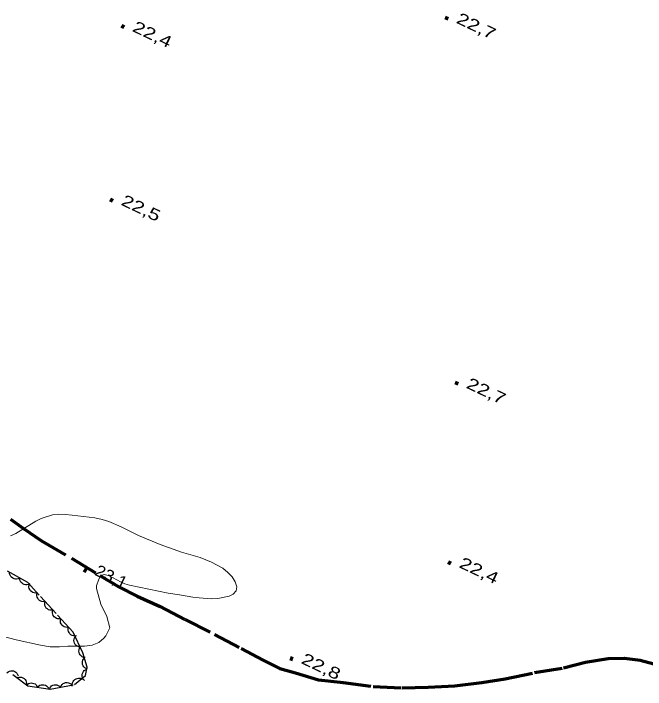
# Model space of a CAD drawing. Extents: x 356765 to 358572, y 5103174 to 5104650.
# Drawn here: x 357111.7 to 357193.3, y 5104067.2 to 5104154.4 of the extents above; entities that cross this region are included whole.
import ezdxf

# ---------------------------------------------------------------- set-up
doc = ezdxf.new("R2010")
doc.units = 0
doc.header["$LTSCALE"] = 0.6
doc.linetypes.add('DOT_DASHED', pattern=[7.7, 5, -1.2, 0.3, -1.2])
doc.linetypes.add('LONG_DASHED', pattern=[7.5, 6, -1.5])
for name, color, linetype, lineweight in [('2', 7, 'Continuous', 13), ('22', 7, 'Continuous', 35), ('3', 7, 'Continuous', 140), ('44', 7, 'Continuous', 25)]:
    doc.layers.add(name, color=color, linetype=linetype, lineweight=lineweight)

msp = doc.modelspace()

# ---------------------------------------------------------------- linework, layer by layer
at = {"layer": '2'}
msp.add_lwpolyline([(357111.35, 5104087.05), (357112.04, 5104087.34), (357114.62, 5104088.96), (357115.31, 5104089.29), (357116.78, 5104089.76), (357117.57, 5104089.84), (357118.41, 5104089.82), (357119.29, 5104089.73), (357122.22, 5104089.36), (357123.18, 5104089.18), (357124.04, 5104088.92), (357125.61, 5104088.23), (357127.87, 5104087.08), (357130.68, 5104085.95), (357133.42, 5104084.97), (357135.83, 5104084.26), (357137.27, 5104083.67), (357138.73, 5104082.87), (357139.38, 5104082.34), (357139.93, 5104081.75), (357140.34, 5104081.11), (357140.53, 5104080.48), (357140.45, 5104079.96), (357140.09, 5104079.53), (357139.54, 5104079.26), (357138.09, 5104078.96), (357137.29, 5104078.94), (357135.7, 5104079.05), (357134.87, 5104079.13), (357133.16, 5104079.46), (357131.68, 5104079.65), (357126.7, 5104080.68), (357126.09, 5104080.88), (357125.53, 5104081.13), (357124.12, 5104081.88), (357123.45, 5104082.08), (357122.99, 5104081.93), (357122.73, 5104081.47), (357122.43, 5104080.61), (357122.46, 5104080.25), (357122.99, 5104078.26), (357123.77, 5104076.67), (357124.18, 5104075.18), (357123.64, 5104074.16), (357123.41, 5104073.84), (357122.77, 5104073.32), (357121.91, 5104072.96), (357120.9, 5104072.82), (357118.77, 5104072.82), (357117.66, 5104072.74), (357116.47, 5104072.74), (357115.23, 5104072.94), (357112.09, 5104073.63), (357110.26, 5104074.13)], dxfattribs=at)
at = {"layer": '22', "linetype": 'LONG_DASHED', "lineweight": 70}
msp.add_lwpolyline([(357111.35, 5104089.21), (357113.03, 5104088.01), (357115.36, 5104086.42), (357119.22, 5104084.16), (357122.88, 5104081.94), (357125.34, 5104080.46), (357127.7, 5104079.29), (357130.64, 5104077.94), (357133.89, 5104076.25), (357137.66, 5104074.34), (357141.1, 5104072.51), (357143.93, 5104071), (357146.08, 5104069.93), (357148.12, 5104069.38), (357151.06, 5104068.5), (357154.27, 5104068.13), (357158.15, 5104067.62), (357161.87, 5104067.44), (357165.22, 5104067.55), (357168.67, 5104067.7), (357172.16, 5104068.16), (357175.15, 5104068.63), (357178.94, 5104069.42), (357182.68, 5104070.04), (357185.51, 5104070.76), (357188.45, 5104071.25), (357190.51, 5104071.28), (357192.56, 5104071.01), (357194.98, 5104070.38)], dxfattribs=at)
at = {"layer": '3'}
for p, q in [((357167.44, 5104153.9), (357167.8, 5104153.73)), ((357125.66, 5104152.82), (357126.02, 5104152.65)), ((357124.2, 5104130.42), (357124.56, 5104130.25)), ((357168.72, 5104106.82), (357169.08, 5104106.65)), ((357167.8, 5104083.67), (357168.16, 5104083.5)), ((357120.8, 5104082.69), (357121.16, 5104082.52)), ((357147.43, 5104071.3), (357147.79, 5104071.13))]:
    msp.add_line(p, q, dxfattribs=at)
at = {"layer": '44', "linetype": 'DOT_DASHED'}
msp.add_lwpolyline([(357111.67, 5104069.18), (357113.6, 5104067.71), (357116.49, 5104067.27), (357119.59, 5104067.89), (357121.03, 5104069.05), (357121.23, 5104070.11), (357120.7, 5104071.97), (357119.44, 5104074.63), (357117.24, 5104077.02), (357115.05, 5104079.42), (357113.58, 5104081.02), (357109.99, 5104083.02)], dxfattribs=at)
at = {"layer": '44'}
for points in [[(357112.54, 5104081.6), (357112.35, 5104081.51), (357112.15, 5104081.47), (357111.98, 5104081.47), (357111.81, 5104081.51), (357111.64, 5104081.59), (357111.5, 5104081.71), (357111.38, 5104081.82), (357111.3, 5104081.98), (357111.24, 5104082.15), (357111.23, 5104082.33)], [(357113.85, 5104080.87), (357113.66, 5104080.78), (357113.46, 5104080.74), (357113.29, 5104080.74), (357113.12, 5104080.78), (357112.96, 5104080.86), (357112.81, 5104080.98), (357112.69, 5104081.09), (357112.61, 5104081.25), (357112.55, 5104081.42), (357112.54, 5104081.6)], [(357114.8, 5104079.69), (357114.59, 5104079.66), (357114.39, 5104079.69), (357114.23, 5104079.74), (357114.09, 5104079.83), (357113.95, 5104079.96), (357113.85, 5104080.12), (357113.77, 5104080.26), (357113.74, 5104080.44), (357113.74, 5104080.62), (357113.79, 5104080.8)], [(357115.81, 5104078.58), (357115.61, 5104078.55), (357115.41, 5104078.58), (357115.25, 5104078.63), (357115.1, 5104078.73), (357114.96, 5104078.85), (357114.86, 5104079.01), (357114.79, 5104079.16), (357114.76, 5104079.33), (357114.76, 5104079.52), (357114.8, 5104079.69)], [(357116.82, 5104077.48), (357116.62, 5104077.45), (357116.42, 5104077.48), (357116.26, 5104077.52), (357116.11, 5104077.62), (357115.97, 5104077.74), (357115.87, 5104077.9), (357115.8, 5104078.05), (357115.77, 5104078.22), (357115.77, 5104078.41), (357115.81, 5104078.58)], [(357117.84, 5104076.37), (357117.63, 5104076.34), (357117.43, 5104076.37), (357117.27, 5104076.41), (357117.12, 5104076.51), (357116.99, 5104076.63), (357116.88, 5104076.79), (357116.81, 5104076.94), (357116.78, 5104077.11), (357116.78, 5104077.3), (357116.82, 5104077.47)], [(357118.85, 5104075.27), (357118.65, 5104075.24), (357118.45, 5104075.27), (357118.29, 5104075.31), (357118.14, 5104075.41), (357118, 5104075.53), (357117.9, 5104075.69), (357117.82, 5104075.84), (357117.8, 5104076.01), (357117.8, 5104076.2), (357117.84, 5104076.37)], [(357119.87, 5104074.16), (357119.66, 5104074.13), (357119.46, 5104074.16), (357119.3, 5104074.21), (357119.15, 5104074.3), (357119.02, 5104074.43), (357118.91, 5104074.59), (357118.84, 5104074.73), (357118.81, 5104074.91), (357118.81, 5104075.09), (357118.85, 5104075.27)], [(357120.35, 5104072.7), (357120.15, 5104072.73), (357119.96, 5104072.82), (357119.83, 5104072.91), (357119.71, 5104073.05), (357119.62, 5104073.21), (357119.57, 5104073.39), (357119.54, 5104073.55), (357119.56, 5104073.72), (357119.62, 5104073.9), (357119.71, 5104074.06)], [(357121, 5104071.35), (357120.79, 5104071.38), (357120.61, 5104071.47), (357120.47, 5104071.56), (357120.35, 5104071.69), (357120.26, 5104071.85), (357120.21, 5104072.03), (357120.18, 5104072.2), (357120.21, 5104072.37), (357120.26, 5104072.55), (357120.35, 5104072.7)], [(357121.3, 5104069.86), (357121.1, 5104069.93), (357120.94, 5104070.05), (357120.81, 5104070.16), (357120.72, 5104070.31), (357120.66, 5104070.48), (357120.64, 5104070.67), (357120.64, 5104070.83), (357120.69, 5104071), (357120.77, 5104071.17), (357120.89, 5104071.31)], [(357110.88, 5104069.39), (357111.04, 5104069.53), (357111.22, 5104069.61), (357111.38, 5104069.66), (357111.56, 5104069.66), (357111.74, 5104069.63), (357111.91, 5104069.55), (357112.05, 5104069.46), (357112.17, 5104069.33), (357112.27, 5104069.17), (357112.33, 5104069)], [(357120.9, 5104068.38), (357120.76, 5104068.53), (357120.66, 5104068.71), (357120.6, 5104068.86), (357120.59, 5104069.04), (357120.61, 5104069.22), (357120.67, 5104069.4), (357120.75, 5104069.55), (357120.87, 5104069.68), (357121.02, 5104069.79), (357121.18, 5104069.86)], [(357112.21, 5104068.77), (357112.41, 5104068.83), (357112.61, 5104068.84), (357112.78, 5104068.82), (357112.94, 5104068.76), (357113.1, 5104068.66), (357113.23, 5104068.52), (357113.33, 5104068.39), (357113.38, 5104068.22), (357113.42, 5104068.04), (357113.41, 5104067.86)], [(357119.33, 5104067.68), (357119.32, 5104067.89), (357119.36, 5104068.09), (357119.42, 5104068.25), (357119.52, 5104068.39), (357119.65, 5104068.52), (357119.82, 5104068.61), (357119.97, 5104068.67), (357120.14, 5104068.69), (357120.33, 5104068.68), (357120.5, 5104068.62)], [(357113.36, 5104067.75), (357113.5, 5104067.9), (357113.68, 5104068), (357113.83, 5104068.07), (357114, 5104068.09), (357114.19, 5104068.07), (357114.37, 5104068.01), (357114.52, 5104067.95), (357114.65, 5104067.83), (357114.76, 5104067.68), (357114.84, 5104067.52)], [(357114.84, 5104067.52), (357114.98, 5104067.67), (357115.16, 5104067.78), (357115.31, 5104067.84), (357115.49, 5104067.86), (357115.67, 5104067.85), (357115.85, 5104067.79), (357116, 5104067.72), (357116.13, 5104067.6), (357116.25, 5104067.46), (357116.32, 5104067.3)], [(357116.33, 5104067.24), (357116.41, 5104067.43), (357116.54, 5104067.59), (357116.66, 5104067.7), (357116.82, 5104067.78), (357116.99, 5104067.83), (357117.18, 5104067.83), (357117.35, 5104067.82), (357117.51, 5104067.75), (357117.67, 5104067.66), (357117.8, 5104067.53)], [(357117.8, 5104067.53), (357117.88, 5104067.72), (357118.01, 5104067.88), (357118.13, 5104067.99), (357118.29, 5104068.07), (357118.46, 5104068.12), (357118.66, 5104068.13), (357118.82, 5104068.11), (357118.98, 5104068.05), (357119.14, 5104067.95), (357119.27, 5104067.83)]]:
    msp.add_lwpolyline(points, dxfattribs=at)

# ---------------------------------------------------------------- texts
at = {"layer": '3'}
for s, width, p in [('22,7   ', 1.35, (357168.74, 5104153.26)), ('22,4   ', 1.35, (357126.96, 5104152.19)), ('22,5   ', 1.35, (357125.5, 5104129.79)), ('22,7   ', 1.35, (357170.02, 5104106.19)), ('22,4   ', 1.35, (357169.1, 5104083.04)), ('23,1   ', 1.1, (357122.1, 5104082.05)), ('22,8   ', 1.35, (357148.73, 5104070.67))]:
    msp.add_text(s, height=1.5, rotation=334.619, dxfattribs=dict(at, width=width)).set_placement(p)

doc.saveas('drawing.dxf')
